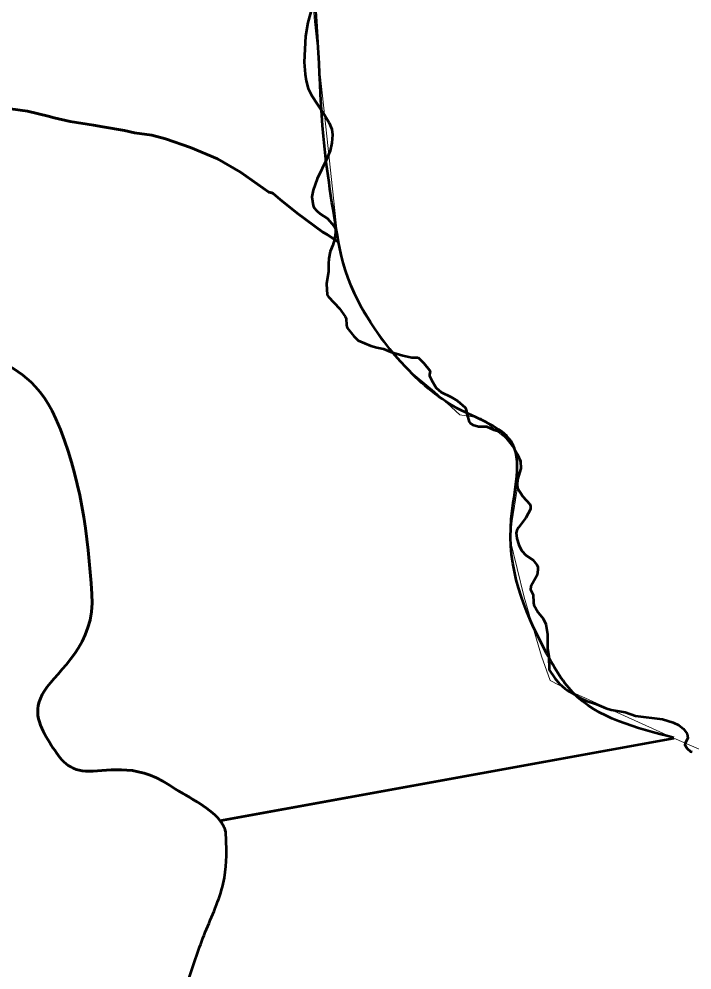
# Model space of a CAD drawing. Extents: x 553962 to 842807, y 8883888 to 9032388.
# Drawn here: x 816495 to 817139, y 9016433 to 9017342 of the extents above; entities that cross this region are included whole.
import ezdxf

# ---------------------------------------------------------------- set-up
doc = ezdxf.new("R2010")
doc.units = 0
doc.header["$LTSCALE"] = 200
doc.layers.add('1', color=7, linetype='Continuous', lineweight=13)

msp = doc.modelspace()

# ---------------------------------------------------------------- linework, layer by layer
at = {"layer": '1', "lineweight": 53}
for p in [(816686.8, 9016575.3), (816686.8, 9016575.3), (816687.6, 9016575.5), (816687.6, 9016575.5)]:
    msp.add_line(p, (817121.8, 9016654.4), dxfattribs=at)
at = {"layer": '1'}
for points in [[(815981.3, 9018008.2), (816050.1, 9018063.8), (816122.1, 9018117), (816466.2, 9018204.8), (816521, 9018204.8), (816552.6, 9018199.8), (816574.2, 9018181.5), (816590.5, 9018163.5), (816607.8, 9018132), (816643.7, 9018048.7), (816678.6, 9017962.4), (816739.7, 9017800), (816784.4, 9017663.8), (816795.1, 9017626), (816796.5, 9017605.8), (816784.9, 9017575.9), (816768.3, 9017542.6), (816763.3, 9017516), (816761.5, 9017496.5), (816765.3, 9017466), (816774.7, 9017387.6), (816778.2, 9017339.8), (816800.8, 9017129.2), (816808.5, 9017098.4)], [(816808.5, 9017098.4), (816824.6, 9017061.8), (816842.1, 9017035.2), (816867.1, 9017007.3), (816893, 9016986), (816917.2, 9016963.6), (816937.1, 9016960.2), (816953.7, 9016947), (816968.6, 9016935.3), (816975.3, 9016915.4), (816970.3, 9016882.1), (816967, 9016862.2), (816965.3, 9016843.9), (816978.6, 9016789.1), (816995.2, 9016732.6), (817003.5, 9016709.3), (817027.5, 9016696.9), (817121.8, 9016654.4), (817237.8, 9016604)]]:
    msp.add_lwpolyline(points, dxfattribs=at)
at = {"layer": '1', "lineweight": 53}
for points in [[(816775.5, 9017352.4), (816771.6, 9017338.8), (816769.3, 9017325.6), (816768.1, 9017300.9), (816769, 9017289.4), (816770, 9017283)], [(816775.5, 9017352.4), (816771.6, 9017338.8), (816769.3, 9017325.6), (816768.1, 9017300.9), (816769, 9017289.4), (816770, 9017283)], [(816770, 9017283), (816772, 9017275.8), (816775.1, 9017269.4), (816787.2, 9017250.9), (816792, 9017242.7), (816794.5, 9017236.7), (816795.3, 9017231.2), (816794.8, 9017223.6), (816793, 9017216), (816789.9, 9017208.5), (816780.5, 9017189.2), (816776.9, 9017178.5), (816775.6, 9017172.1), (816776.8, 9017163.8), (816777.5, 9017161.8), (816780.3, 9017158.7), (816783.6, 9017155.9), (816790.4, 9017151.3), (816796.5, 9017144.3), (816798.3, 9017141.6), (816798.2, 9017137.6), (816797.2, 9017131.3), (816795.6, 9017125.8), (816793.2, 9017119.8), (816791.8, 9017113.1), (816791.3, 9017107.9), (816791.5, 9017100.7), (816789.7, 9017088.8), (816790.2, 9017078.2), (816791.3, 9017076.5), (816802, 9017065.2), (816807.3, 9017057.7), (816808.2, 9017055.7), (816808.8, 9017049.2), (816809.4, 9017046.7), (816815.6, 9017038.8), (816819.8, 9017034.7)], [(816770, 9017283), (816772, 9017275.8), (816775.1, 9017269.4), (816787.2, 9017250.9), (816792, 9017242.7), (816794.5, 9017236.7), (816795.3, 9017231.2), (816794.8, 9017223.6), (816793, 9017216), (816789.9, 9017208.5), (816780.5, 9017189.2), (816776.9, 9017178.5), (816775.6, 9017172.1), (816776.8, 9017163.8), (816777.5, 9017161.8), (816780.3, 9017158.7), (816783.6, 9017155.9), (816790.4, 9017151.3), (816796.5, 9017144.3), (816798.3, 9017141.6), (816798.2, 9017137.6), (816797.2, 9017131.3), (816795.6, 9017125.8), (816793.2, 9017119.8), (816791.8, 9017113.1), (816791.3, 9017107.9), (816791.5, 9017100.7), (816789.7, 9017088.8), (816790.2, 9017078.2), (816791.3, 9017076.5), (816802, 9017065.2), (816807.3, 9017057.7), (816808.2, 9017055.7), (816808.8, 9017049.2), (816809.4, 9017046.7), (816815.6, 9017038.8), (816819.8, 9017034.7)], [(816575.5, 9017239.1), (816566.6, 9017240.7), (816544.3, 9017244), (816528.9, 9017247.5), (816523.3, 9017249.2), (816503.5, 9017254), (816487.2, 9017256.3), (816471.8, 9017259.5), (816452.6, 9017262.6), (816410.9, 9017270.3), (816403, 9017270.8), (816394.7, 9017272.8)], [(816394.7, 9017272.8), (816403, 9017270.8), (816410.9, 9017270.3), (816452.6, 9017262.6), (816471.8, 9017259.5), (816487.2, 9017256.3), (816503.5, 9017254), (816523.3, 9017249.2), (816528.9, 9017247.5), (816544.3, 9017244), (816566.6, 9017240.7), (816575.5, 9017239.1)], [(816575.5, 9017239.1), (816566.6, 9017240.7), (816544.3, 9017244), (816528.9, 9017247.5), (816523.3, 9017249.2), (816503.5, 9017254), (816487.2, 9017256.3), (816471.8, 9017259.5), (816452.6, 9017262.6), (816410.9, 9017270.3), (816403, 9017270.8), (816394.7, 9017272.8)], [(816394.7, 9017272.8), (816403, 9017270.8), (816410.9, 9017270.3), (816452.6, 9017262.6), (816471.8, 9017259.5), (816487.2, 9017256.3), (816503.5, 9017254), (816523.3, 9017249.2), (816528.9, 9017247.5), (816544.3, 9017244), (816566.6, 9017240.7), (816575.5, 9017239.1)], [(816745.3, 9017169.6), (816738.6, 9017175.2), (816737.1, 9017175.9), (816734.5, 9017176.4), (816707.4, 9017195.7), (816685.2, 9017208.3), (816659.5, 9017219.3), (816635.5, 9017227.4), (816622.3, 9017230.9), (816606, 9017233.2), (816596.3, 9017235.4), (816575.5, 9017239.1)], [(816575.5, 9017239.1), (816596.3, 9017235.4), (816606, 9017233.2), (816622.3, 9017230.9), (816635.5, 9017227.4), (816659.5, 9017219.3), (816685.2, 9017208.3), (816707.4, 9017195.7), (816734.5, 9017176.4), (816737.1, 9017175.9), (816738.6, 9017175.2), (816745.3, 9017169.6)], [(816745.3, 9017169.6), (816738.6, 9017175.2), (816737.1, 9017175.9), (816734.5, 9017176.4), (816707.4, 9017195.7), (816685.2, 9017208.3), (816659.5, 9017219.3), (816635.5, 9017227.4), (816622.3, 9017230.9), (816606, 9017233.2), (816596.3, 9017235.4), (816575.5, 9017239.1)], [(816575.5, 9017239.1), (816596.3, 9017235.4), (816606, 9017233.2), (816622.3, 9017230.9), (816635.5, 9017227.4), (816659.5, 9017219.3), (816685.2, 9017208.3), (816707.4, 9017195.7), (816734.5, 9017176.4), (816737.1, 9017175.9), (816738.6, 9017175.2), (816745.3, 9017169.6)], [(816801, 9017128.7), (816790.2, 9017135.9), (816786, 9017138.3), (816761.6, 9017156.4), (816745.3, 9017169.6)], [(816745.3, 9017169.6), (816761.6, 9017156.4), (816786, 9017138.3), (816790.2, 9017135.9), (816801, 9017128.7)], [(816801, 9017128.7), (816790.2, 9017135.9), (816786, 9017138.3), (816761.6, 9017156.4), (816745.3, 9017169.6)], [(816745.3, 9017169.6), (816761.6, 9017156.4), (816786, 9017138.3), (816790.2, 9017135.9), (816801, 9017128.7)], [(816819.8, 9017034.7), (816819.8, 9017034.7), (816831.8, 9017029.6), (816837.8, 9017027.8), (816844.1, 9017026.6), (816850.9, 9017023.8), (816862.5, 9017020.4), (816871.1, 9017018.4), (816877.3, 9017018.3)], [(816819.8, 9017034.7), (816819.8, 9017034.7), (816831.8, 9017029.6), (816837.8, 9017027.8), (816844.1, 9017026.6), (816850.9, 9017023.8), (816862.5, 9017020.4), (816871.1, 9017018.4), (816877.3, 9017018.3)], [(816877.3, 9017018.3), (816882.6, 9017013), (816888.2, 9017006.4), (816888.6, 9017005.3), (816888, 9017002.2), (816888.2, 9017000.8), (816890.3, 9016996.3), (816894.6, 9016989.2), (816899.2, 9016985.3), (816908.4, 9016980.9), (816915, 9016976.8), (816922.2, 9016970.6), (816923.1, 9016969), (816923.7, 9016964.6), (816926.1, 9016956.8), (816927, 9016955.6), (816929.6, 9016953.9), (816934.8, 9016952.4), (816942.6, 9016952.5), (816949.6, 9016949.2), (816956.6, 9016947.3)], [(816877.3, 9017018.3), (816882.6, 9017013), (816888.2, 9017006.4), (816888.6, 9017005.3), (816888, 9017002.2), (816888.2, 9017000.8), (816890.3, 9016996.3), (816894.6, 9016989.2), (816899.2, 9016985.3), (816908.4, 9016980.9), (816915, 9016976.8), (816922.2, 9016970.6), (816923.1, 9016969), (816923.7, 9016964.6), (816926.1, 9016956.8), (816927, 9016955.6), (816929.6, 9016953.9), (816934.8, 9016952.4), (816942.6, 9016952.5), (816949.6, 9016949.2), (816956.6, 9016947.3)], [(816956.6, 9016947.3), (816968.7, 9016932), (816972, 9016926.2), (816975.1, 9016919.2)], [(816956.6, 9016947.3), (816968.7, 9016932), (816972, 9016926.2), (816975.1, 9016919.2)], [(816975.1, 9016919.2), (816975.4, 9016912.3), (816972.2, 9016901.7), (816971.9, 9016897), (816972.3, 9016893.5), (816977.5, 9016885.4), (816983.9, 9016878.1), (816984.6, 9016876.3), (816984.8, 9016873.2), (816980.2, 9016864.9), (816973.3, 9016855.9), (816971.5, 9016852.9), (816971.1, 9016850.8), (816971.5, 9016845.1), (816973.4, 9016839.3), (816976.1, 9016833.9), (816980.4, 9016829), (816987, 9016824.8), (816990.8, 9016820.2), (816991.6, 9016818.6), (816991.8, 9016815.5), (816991.1, 9016810.3), (816985, 9016799.3), (816984.7, 9016796.3), (816987.3, 9016791.2), (816987.5, 9016784.1), (816987.9, 9016781.8), (816992.1, 9016774.6), (816996.7, 9016768.7), (816999.4, 9016763.2), (817000.8, 9016753.8), (817001, 9016739.6), (817002.1, 9016732.4), (817002.5, 9016719.7), (817008, 9016711.5), (817012.5, 9016706.2), (817017.4, 9016701.9), (817022.1, 9016698.6), (817033, 9016692.3), (817038, 9016690), (817047.7, 9016686.8), (817056.7, 9016682.8), (817061.8, 9016681.4), (817075.1, 9016679), (817085.2, 9016675.5), (817111.1, 9016672.5), (817121.3, 9016669.1), (817126.7, 9016666.7), (817131, 9016663.2), (817134.5, 9016658.3), (817135.2, 9016654.6), (817132.6, 9016649.3), (817132.3, 9016648), (817134.4, 9016644.4), (817137.8, 9016641.6), (817139.3, 9016641.2)], [(816975.1, 9016919.2), (816975.4, 9016912.3), (816972.2, 9016901.7), (816971.9, 9016897), (816972.3, 9016893.5), (816977.5, 9016885.4), (816983.9, 9016878.1), (816984.6, 9016876.3), (816984.8, 9016873.2), (816980.2, 9016864.9), (816973.3, 9016855.9), (816971.5, 9016852.9), (816971.1, 9016850.8), (816971.5, 9016845.1), (816973.4, 9016839.3), (816976.1, 9016833.9), (816980.4, 9016829), (816987, 9016824.8), (816990.8, 9016820.2), (816991.6, 9016818.6), (816991.8, 9016815.5), (816991.1, 9016810.3), (816985, 9016799.3), (816984.7, 9016796.3), (816987.3, 9016791.2), (816987.5, 9016784.1), (816987.9, 9016781.8), (816992.1, 9016774.6), (816996.7, 9016768.7), (816999.4, 9016763.2), (817000.8, 9016753.8), (817001, 9016739.6), (817002.1, 9016732.4), (817002.5, 9016719.7), (817008, 9016711.5), (817012.5, 9016706.2), (817017.4, 9016701.9), (817022.1, 9016698.6), (817033, 9016692.3), (817038, 9016690), (817047.7, 9016686.8), (817056.7, 9016682.8), (817061.8, 9016681.4), (817075.1, 9016679), (817085.2, 9016675.5), (817111.1, 9016672.5), (817121.3, 9016669.1), (817126.7, 9016666.7), (817131, 9016663.2), (817134.5, 9016658.3), (817135.2, 9016654.6), (817132.6, 9016649.3), (817132.3, 9016648), (817134.4, 9016644.4), (817137.8, 9016641.6), (817139.3, 9016641.2)]]:
    msp.add_lwpolyline(points, dxfattribs=at)
at = {"layer": '1', "lineweight": 25}
for points in [[(816775.5, 9017352.4), (816771.6, 9017338.8), (816769.3, 9017325.6), (816768.1, 9017300.9), (816769, 9017289.4), (816770, 9017283)], [(816775.5, 9017352.4), (816771.6, 9017338.8), (816769.3, 9017325.6), (816768.1, 9017300.9), (816769, 9017289.4), (816770, 9017283)], [(816770, 9017283), (816772, 9017275.8), (816775.1, 9017269.4), (816787.2, 9017250.9), (816792, 9017242.7), (816794.5, 9017236.7), (816795.3, 9017231.2), (816794.8, 9017223.6), (816793, 9017216), (816789.9, 9017208.5), (816780.5, 9017189.2), (816776.9, 9017178.5), (816775.6, 9017172.1), (816776.8, 9017163.8), (816777.5, 9017161.8), (816780.3, 9017158.7), (816783.6, 9017155.9), (816790.4, 9017151.3), (816796.5, 9017144.3), (816798.3, 9017141.6), (816798.2, 9017137.6), (816797.2, 9017131.3), (816795.6, 9017125.8), (816793.2, 9017119.8), (816791.8, 9017113.1), (816791.3, 9017107.9), (816791.5, 9017100.7), (816789.7, 9017088.8), (816790.2, 9017078.2), (816791.3, 9017076.5), (816802, 9017065.2), (816807.3, 9017057.7), (816808.2, 9017055.7), (816808.8, 9017049.2), (816809.4, 9017046.7), (816815.6, 9017038.8), (816819.8, 9017034.7)], [(816770, 9017283), (816772, 9017275.8), (816775.1, 9017269.4), (816787.2, 9017250.9), (816792, 9017242.7), (816794.5, 9017236.7), (816795.3, 9017231.2), (816794.8, 9017223.6), (816793, 9017216), (816789.9, 9017208.5), (816780.5, 9017189.2), (816776.9, 9017178.5), (816775.6, 9017172.1), (816776.8, 9017163.8), (816777.5, 9017161.8), (816780.3, 9017158.7), (816783.6, 9017155.9), (816790.4, 9017151.3), (816796.5, 9017144.3), (816798.3, 9017141.6), (816798.2, 9017137.6), (816797.2, 9017131.3), (816795.6, 9017125.8), (816793.2, 9017119.8), (816791.8, 9017113.1), (816791.3, 9017107.9), (816791.5, 9017100.7), (816789.7, 9017088.8), (816790.2, 9017078.2), (816791.3, 9017076.5), (816802, 9017065.2), (816807.3, 9017057.7), (816808.2, 9017055.7), (816808.8, 9017049.2), (816809.4, 9017046.7), (816815.6, 9017038.8), (816819.8, 9017034.7)], [(816819.8, 9017034.7), (816819.8, 9017034.7), (816831.8, 9017029.6), (816837.8, 9017027.8), (816844.1, 9017026.6), (816850.9, 9017023.8), (816862.5, 9017020.4), (816871.1, 9017018.4), (816877.3, 9017018.3)], [(816819.8, 9017034.7), (816819.8, 9017034.7), (816831.8, 9017029.6), (816837.8, 9017027.8), (816844.1, 9017026.6), (816850.9, 9017023.8), (816862.5, 9017020.4), (816871.1, 9017018.4), (816877.3, 9017018.3)], [(816877.3, 9017018.3), (816882.6, 9017013), (816888.2, 9017006.4), (816888.6, 9017005.3), (816888, 9017002.2), (816888.2, 9017000.8), (816890.3, 9016996.3), (816894.6, 9016989.2), (816899.2, 9016985.3), (816908.4, 9016980.9), (816915, 9016976.8), (816922.2, 9016970.6), (816923.1, 9016969), (816923.7, 9016964.6), (816926.1, 9016956.8), (816927, 9016955.6), (816929.6, 9016953.9), (816934.8, 9016952.4), (816942.6, 9016952.5), (816949.6, 9016949.2), (816956.6, 9016947.3)], [(816877.3, 9017018.3), (816882.6, 9017013), (816888.2, 9017006.4), (816888.6, 9017005.3), (816888, 9017002.2), (816888.2, 9017000.8), (816890.3, 9016996.3), (816894.6, 9016989.2), (816899.2, 9016985.3), (816908.4, 9016980.9), (816915, 9016976.8), (816922.2, 9016970.6), (816923.1, 9016969), (816923.7, 9016964.6), (816926.1, 9016956.8), (816927, 9016955.6), (816929.6, 9016953.9), (816934.8, 9016952.4), (816942.6, 9016952.5), (816949.6, 9016949.2), (816956.6, 9016947.3)], [(816956.6, 9016947.3), (816968.7, 9016932), (816972, 9016926.2), (816975.1, 9016919.2)], [(816956.6, 9016947.3), (816968.7, 9016932), (816972, 9016926.2), (816975.1, 9016919.2)], [(816975.1, 9016919.2), (816975.4, 9016912.3), (816972.2, 9016901.7), (816971.9, 9016897), (816972.3, 9016893.5), (816977.5, 9016885.4), (816983.9, 9016878.1), (816984.6, 9016876.3), (816984.8, 9016873.2), (816980.2, 9016864.9), (816973.3, 9016855.9), (816971.5, 9016852.9), (816971.1, 9016850.8), (816971.5, 9016845.1), (816973.4, 9016839.3), (816976.1, 9016833.9), (816980.4, 9016829), (816987, 9016824.8), (816990.8, 9016820.2), (816991.6, 9016818.6), (816991.8, 9016815.5), (816991.1, 9016810.3), (816985, 9016799.3), (816984.7, 9016796.3), (816987.3, 9016791.2), (816987.5, 9016784.1), (816987.9, 9016781.8), (816992.1, 9016774.6), (816996.7, 9016768.7), (816999.4, 9016763.2), (817000.8, 9016753.8), (817001, 9016739.6), (817002.1, 9016732.4), (817002.5, 9016719.7), (817008, 9016711.5), (817012.5, 9016706.2), (817017.4, 9016701.9), (817022.1, 9016698.6), (817033, 9016692.3), (817038, 9016690), (817047.7, 9016686.8), (817056.7, 9016682.8), (817061.8, 9016681.4), (817075.1, 9016679), (817085.2, 9016675.5), (817111.1, 9016672.5), (817121.3, 9016669.1), (817126.7, 9016666.7), (817131, 9016663.2), (817134.5, 9016658.3), (817135.2, 9016654.6), (817132.6, 9016649.3), (817132.3, 9016648), (817134.4, 9016644.4), (817137.8, 9016641.6), (817139.3, 9016641.2)], [(816975.1, 9016919.2), (816975.4, 9016912.3), (816972.2, 9016901.7), (816971.9, 9016897), (816972.3, 9016893.5), (816977.5, 9016885.4), (816983.9, 9016878.1), (816984.6, 9016876.3), (816984.8, 9016873.2), (816980.2, 9016864.9), (816973.3, 9016855.9), (816971.5, 9016852.9), (816971.1, 9016850.8), (816971.5, 9016845.1), (816973.4, 9016839.3), (816976.1, 9016833.9), (816980.4, 9016829), (816987, 9016824.8), (816990.8, 9016820.2), (816991.6, 9016818.6), (816991.8, 9016815.5), (816991.1, 9016810.3), (816985, 9016799.3), (816984.7, 9016796.3), (816987.3, 9016791.2), (816987.5, 9016784.1), (816987.9, 9016781.8), (816992.1, 9016774.6), (816996.7, 9016768.7), (816999.4, 9016763.2), (817000.8, 9016753.8), (817001, 9016739.6), (817002.1, 9016732.4), (817002.5, 9016719.7), (817008, 9016711.5), (817012.5, 9016706.2), (817017.4, 9016701.9), (817022.1, 9016698.6), (817033, 9016692.3), (817038, 9016690), (817047.7, 9016686.8), (817056.7, 9016682.8), (817061.8, 9016681.4), (817075.1, 9016679), (817085.2, 9016675.5), (817111.1, 9016672.5), (817121.3, 9016669.1), (817126.7, 9016666.7), (817131, 9016663.2), (817134.5, 9016658.3), (817135.2, 9016654.6), (817132.6, 9016649.3), (817132.3, 9016648), (817134.4, 9016644.4), (817137.8, 9016641.6), (817139.3, 9016641.2)]]:
    msp.add_lwpolyline(points, dxfattribs=at)
at = {"layer": '1', "lineweight": 53}
for points in [[(816394.7, 9017272.8), (816380.8, 9017302.5), (816333.9, 9017326.9), (816328.1, 9017359), (816324.4, 9017379.7), (816332.4, 9017406.9), (816328.1, 9017428.4), (816325.7, 9017440.5), (816309.7, 9017451.8), (816312.4, 9017464.2), (816320, 9017498.3), (816334.5, 9017532.8), (816343.8, 9017567.2), (816355.1, 9017609.2), (816360.9, 9017653.2), (816375.1, 9017694.8), (816383, 9017717.9), (816408.4, 9017730), (816422.1, 9017750.8), (816431.5, 9017765), (816442, 9017779.1), (816444.5, 9017795.5), (816448, 9017818.5), (816436.9, 9017841.8), (816435.6, 9017864.9), (816434.8, 9017879), (816425.5, 9017894.7), (816437.8, 9017907.4), (816451, 9017921.2), (816466, 9017919), (816480.3, 9017924.2), (816512.4, 9017935.8), (816542.7, 9017955.5), (816576.6, 9017957.8), (816587.8, 9017958.6), (816599, 9017959.3), (816610.2, 9017960), (816632.5, 9017961.5), (816654.9, 9017963), (816677.3, 9017964.5)], [(816394.7, 9017272.8), (816380.8, 9017302.5), (816333.9, 9017326.9), (816328.1, 9017359), (816324.4, 9017379.7), (816332.4, 9017406.9), (816328.1, 9017428.4), (816325.7, 9017440.5), (816309.7, 9017451.8), (816312.4, 9017464.2), (816320, 9017498.3), (816334.5, 9017532.8), (816343.8, 9017567.2), (816355.1, 9017609.2), (816360.9, 9017653.2), (816375.1, 9017694.8), (816383, 9017717.9), (816408.4, 9017730), (816422.1, 9017750.8), (816431.5, 9017765), (816442, 9017779.1), (816444.5, 9017795.5), (816448, 9017818.5), (816436.9, 9017841.8), (816435.6, 9017864.9), (816434.8, 9017879), (816425.5, 9017894.7), (816437.8, 9017907.4), (816451, 9017921.2), (816466, 9017919), (816480.3, 9017924.2), (816512.4, 9017935.8), (816542.7, 9017955.5), (816576.6, 9017957.8), (816587.8, 9017958.6), (816599, 9017959.3), (816610.2, 9017960), (816632.5, 9017961.5), (816654.9, 9017963), (816677.3, 9017964.5)], [(816397.5, 9017265), (816401.1, 9017250.4), (816364.6, 9017234.6), (816372.9, 9017220.2), (816383.2, 9017202.3), (816400.3, 9017186.6), (816410.9, 9017168.7), (816417.2, 9017158.1), (816423.6, 9017146.7), (816428.8, 9017135.2), (816439.7, 9017111.1), (816432.6, 9017081), (816442.3, 9017056.8), (816458.3, 9017017), (816511.8, 9017002), (816530.6, 9016959.8)], [(816530.6, 9016959.8), (816511.8, 9017002), (816458.3, 9017017), (816442.3, 9017056.8), (816432.6, 9017081), (816439.7, 9017111.1), (816428.8, 9017135.2), (816423.6, 9017146.7), (816417.2, 9017158.1), (816410.9, 9017168.7), (816400.3, 9017186.6), (816383.2, 9017202.3), (816372.9, 9017220.2), (816364.6, 9017234.6), (816401.1, 9017250.4), (816397.5, 9017265)], [(816397.5, 9017265), (816401.1, 9017250.4), (816364.6, 9017234.6), (816372.9, 9017220.2), (816383.2, 9017202.3), (816400.3, 9017186.6), (816410.9, 9017168.7), (816417.2, 9017158.1), (816423.6, 9017146.7), (816428.8, 9017135.2), (816439.7, 9017111.1), (816432.6, 9017081), (816442.3, 9017056.8), (816458.3, 9017017), (816511.8, 9017002), (816530.6, 9016959.8)], [(816530.6, 9016959.8), (816511.8, 9017002), (816458.3, 9017017), (816442.3, 9017056.8), (816432.6, 9017081), (816439.7, 9017111.1), (816428.8, 9017135.2), (816423.6, 9017146.7), (816417.2, 9017158.1), (816410.9, 9017168.7), (816400.3, 9017186.6), (816383.2, 9017202.3), (816372.9, 9017220.2), (816364.6, 9017234.6), (816401.1, 9017250.4), (816397.5, 9017265)], [(816530.6, 9016959.8), (816555, 9016904.7), (816561.1, 9016847.7), (816565.1, 9016792)], [(816565.1, 9016792), (816561.1, 9016847.7), (816555, 9016904.7), (816530.6, 9016959.8)], [(816530.6, 9016959.8), (816555, 9016904.7), (816561.1, 9016847.7), (816565.1, 9016792)], [(816565.1, 9016792), (816561.1, 9016847.7), (816555, 9016904.7), (816530.6, 9016959.8)], [(816565.1, 9016792), (816568.6, 9016743.7), (816497.1, 9016695.2), (816525.6, 9016648.8), (816548.7, 9016611.2), (816605.8, 9016631.9), (816639.2, 9016609.3)], [(816639.2, 9016609.3), (816605.8, 9016631.9), (816548.7, 9016611.2), (816525.6, 9016648.8), (816497.1, 9016695.2), (816568.6, 9016743.7), (816565.1, 9016792)], [(816565.1, 9016792), (816568.6, 9016743.7), (816497.1, 9016695.2), (816525.6, 9016648.8), (816548.7, 9016611.2), (816605.8, 9016631.9), (816639.2, 9016609.3)], [(816639.2, 9016609.3), (816605.8, 9016631.9), (816548.7, 9016611.2), (816525.6, 9016648.8), (816497.1, 9016695.2), (816568.6, 9016743.7), (816565.1, 9016792)], [(816639.2, 9016609.3), (816654.4, 9016598.9), (816677, 9016589.4), (816687.6, 9016575.5)], [(816687.6, 9016575.5), (816677, 9016589.4), (816654.4, 9016598.9), (816639.2, 9016609.3)], [(816639.2, 9016609.3), (816654.4, 9016598.9), (816677, 9016589.4), (816687.6, 9016575.5)], [(816687.6, 9016575.5), (816677, 9016589.4), (816654.4, 9016598.9), (816639.2, 9016609.3)], [(816565.1, 9016224), (816581.3, 9016240.7), (816595.8, 9016259), (816607.1, 9016280.3), (816631.4, 9016326.3), (816641.9, 9016375.2), (816657.7, 9016423.5), (816672.3, 9016468.3), (816694.6, 9016515.3), (816693.5, 9016559.9), (816693.3, 9016565.8), (816691, 9016571), (816687.4, 9016575.8)], [(816565.1, 9016224), (816581.3, 9016240.7), (816595.8, 9016259), (816607.1, 9016280.3), (816631.4, 9016326.3), (816641.9, 9016375.2), (816657.7, 9016423.5), (816672.3, 9016468.3), (816694.6, 9016515.3), (816693.5, 9016559.9), (816693.3, 9016565.8), (816691, 9016571), (816687.4, 9016575.8)], [(816565.1, 9016224), (816581.3, 9016240.7), (816595.8, 9016259), (816607.1, 9016280.3), (816631.4, 9016326.3), (816641.9, 9016375.2), (816657.7, 9016423.5), (816672.3, 9016468.3), (816694.6, 9016515.3), (816693.5, 9016559.9), (816693.3, 9016565.7), (816691.1, 9016570.8), (816687.6, 9016575.5)], [(816565.1, 9016224), (816581.3, 9016240.7), (816595.8, 9016259), (816607.1, 9016280.3), (816631.4, 9016326.3), (816641.9, 9016375.2), (816657.7, 9016423.5), (816672.3, 9016468.3), (816694.6, 9016515.3), (816693.5, 9016559.9), (816693.3, 9016565.7), (816691.1, 9016570.8), (816687.6, 9016575.5)]]:
    msp.add_open_spline(points, degree=3, dxfattribs=at)
for points in [[(816801, 9017128.7), (816786.6, 9017230.2), (816774.5, 9017389.9), (816760, 9017510.8), (816793.8, 9017631.7), (816677.7, 9017964.7)], [(816801, 9017128.7), (816786.6, 9017230.2), (816774.5, 9017389.9), (816760, 9017510.8), (816793.8, 9017631.7), (816677.7, 9017964.7)], [(817121.9, 9016654.7), (817025.2, 9016698), (816998.7, 9016738), (816966.3, 9016864), (816965.9, 9016938.6), (816918.8, 9016967.6), (816865.6, 9017008.8), (816803.5, 9017116.6), (816801, 9017128.7)], [(817121.9, 9016654.7), (817025.2, 9016698), (816998.7, 9016738), (816966.3, 9016864), (816965.9, 9016938.6), (816918.8, 9016967.6), (816865.6, 9017008.8), (816803.5, 9017116.6), (816801, 9017128.7)]]:
    msp.add_spline(points, degree=3, dxfattribs=at)

doc.saveas('drawing.dxf')
